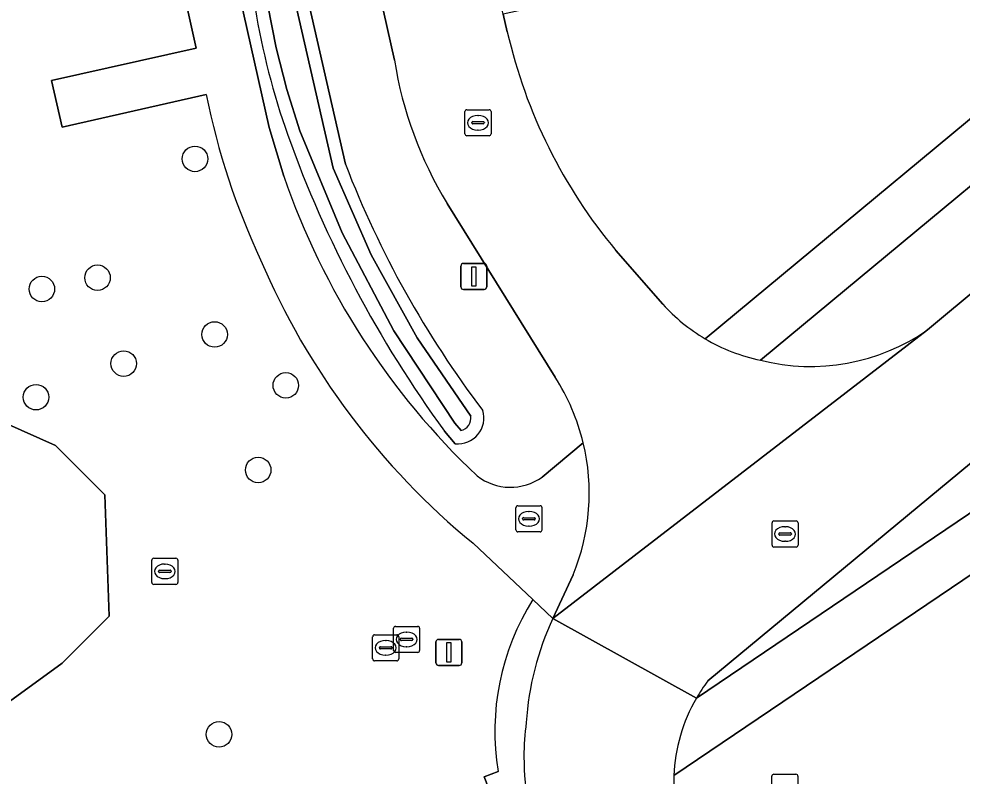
# Model space of a CAD drawing. Extents: x 156661 to 157576, y 383570 to 384425.
# Drawn here: x 156793.83 to 156829.98, y 383881.24 to 383910.26 of the extents above; entities that cross this region are included whole.
import ezdxf

# ---------------------------------------------------------------- set-up
doc = ezdxf.new("R2010")
doc.units = 0
for name, color, linetype in [('IMGEO_Afsluitpaal', 7, 'Continuous'), ('IMGEO_Berm_groen', 7, 'Continuous'), ('IMGEO_Berm_open', 7, 'Continuous'), ('IMGEO_Boom', 7, 'Continuous'), ('IMGEO_Groenvoorziening', 7, 'Continuous'), ('IMGEO_Lichtmast', 7, 'Continuous'), ('IMGEO_Meer_plas_ven_vijver', 7, 'Continuous'), ('IMGEO_Oever', 7, 'Continuous'), ('IMGEO_Rijbaan_lokaal_open', 7, 'Continuous'), ('IMGEO_Rioolput', 7, 'Continuous'), ('IMGEO_Voetpad_gesloten', 7, 'Continuous'), ('IMGEO_Voetpad_open', 7, 'Continuous'), ('IMGEO_Waterloop', 7, 'Continuous')]:
    doc.layers.add(name, color=color, linetype=linetype)

msp = doc.modelspace()

# ---------------------------------------------------------------- linework, layer by layer
at = {"layer": 'IMGEO_Afsluitpaal'}
for p, q in [((156809.816, 383885.578), (156809.816, 383886.378)), ((156809.816, 383886.378), (156809.816, 383885.578)), ((156809.916, 383886.478), (156810.706, 383886.478)), ((156810.706, 383886.478), (156809.916, 383886.478)), ((156810.806, 383886.378), (156810.806, 383885.578)), ((156810.806, 383885.578), (156810.806, 383886.378)), ((156810.706, 383885.478), (156809.916, 383885.478)), ((156809.916, 383885.478), (156810.706, 383885.478))]:
    msp.add_line(p, q, dxfattribs=at)
msp.add_lwpolyline([(156810.236, 383886.353), (156810.386, 383886.353), (156810.386, 383885.603), (156810.236, 383885.603), (156810.236, 383886.353)], dxfattribs=at)
for centre, start, end in [((156809.916, 383886.378), 90, 180), ((156809.916, 383886.378), 90, 180), ((156810.706, 383886.378), 0, 90), ((156810.706, 383886.378), 360, 90), ((156809.916, 383885.578), 180, 270), ((156809.916, 383885.578), 180, 270), ((156810.706, 383885.578), 270, 0), ((156810.706, 383885.578), 270, 0)]:
    msp.add_arc(centre, 0.1, start, end, dxfattribs=at)
at = {"layer": 'IMGEO_Berm_groen'}
for points in [[(156802.676, 383933.449), (156800.265, 383932.911), (156799.187, 383937.84), (156797.937, 383937.594), (156796.429, 383937.298), (156803.42, 383906.092), (156803.985, 383904.226)], [(156808.224, 383908.678), (156802.676, 383933.449)], [(156800.168, 383931.757), (156806.348, 383904.688)], [(156837.91, 383910.165), (156822.254, 383897.18)], [(156828.657, 383898.337), (156839.395, 383907.281)], [(156819.797, 383884.223), (156850.165, 383904.772)], [(156844.018, 383904.581), (156820.237, 383884.885)], [(156814.38, 383896.53), (156810.241, 383903.187)], [(156810.557, 383893.978), (156810.146, 383894.453)], [(156813.886, 383892.7), (156815.46, 383894.015)]]:
    msp.add_lwpolyline(points, dxfattribs=at)
for centre, radius, start, end in [((156830.582, 383915.192), 28.061, 189.251, 199.5395), ((156823.343, 383911.116), 15.315, 189.1594, 211.18), ((156846.585, 383921.005), 45.087, 199.6994, 216.0798), ((156842.42, 383918.618), 38.668, 201.1158, 217.1768), ((156831.014, 383913.536), 28.587, 199.0057, 226.6528), ((156824.187, 383904.78), 7.842, 255.7305, 304.7548), ((156807.453, 383892.066), 8.241, 13.6802, 32.7994), ((156810.662, 383894.963), 0.991, 263.8994, 16.951), ((156812.67, 383894.389), 2.081, 232.079, 305.7626), ((156825.402, 383880.975), 6.478, 142.8726, 149.9072)]:
    msp.add_arc(centre, radius, start, end, dxfattribs=at)
at = {"layer": 'IMGEO_Berm_open'}
for points in [[(156814.301, 383887.284), (156813.536, 383888.003)], [(156812.204, 383881.419), (156811.669, 383881.211), (156811.831, 383880.795), (156812.391, 383879.356), (156812.577, 383879.388)]]:
    msp.add_lwpolyline(points, dxfattribs=at)
for centre, radius, start, end in [((156821.458, 383882.973), 9.384, 147.5907, 189.5352), ((156824.292, 383882.6), 11.035, 154.8795, 176.4074), ((156822.989, 383881.966), 9.8, 172.2284, 179.9172), ((156822.961, 383881.977), 9.772, 179.9847, 191.4947)]:
    msp.add_arc(centre, radius, start, end, dxfattribs=at)
at = {"layer": 'IMGEO_Boom'}
for centre in [(156800.581, 383904.893), (156796.845, 383900.34), (156794.713, 383899.906), (156801.333, 383898.166), (156797.85, 383897.048), (156804.062, 383896.214), (156794.488, 383895.761), (156803.003, 383892.97), (156801.504, 383882.839)]:
    msp.add_circle(centre, 0.489, dxfattribs=at)
at = {"layer": 'IMGEO_Groenvoorziening'}
for points in [[(156801.01, 383907.365), (156795.487, 383906.115), (156795.088, 383907.896), (156800.623, 383909.14), (156794.353, 383937.37), (156783.169, 383934.99), (156784.232, 383930.211), (156784.555, 383928.753), (156788.41, 383929.644), (156792.818, 383909.646), (156772.807, 383905.13), (156768.321, 383925.155), (156769.229, 383925.367), (156768.136, 383929.92)], [(156763.361, 383922.88), (156765.651, 383919.251), (156767.525, 383909.129), (156769.434, 383904.195), (156771.726, 383901.474), (156775.366, 383900.016), (156779.003, 383899.812), (156782.244, 383898.751), (156785.006, 383897.128), (156788.874, 383896.741), (156795.235, 383893.904), (156797.126, 383892.013), (156797.298, 383887.371), (156795.493, 383885.566), (156792.055, 383883.073), (156785.522, 383882.557), (156781.482, 383883.503), (156778.043, 383886.426), (156775.121, 383889.52), (156771.252, 383893.646), (156767.023, 383899.625), (156764.997, 383904.478)], [(156820.131, 383898.001), (156834.922, 383910.265), (156833.107, 383918.804), (156829.202, 383917.794), (156823.434, 383916.512), (156820.398, 383915.844), (156817.468, 383915.2), (156816.817, 383918.128), (156816.732, 383918.51), (156810.873, 383917.164), (156812.023, 383911.93), (156814.996, 383912.584), (156815.273, 383911.078), (156812.396, 383910.435), (156812.552, 383909.758)], [(156851.293, 383903.131), (156818.935, 383881.258)], [(156816.715, 383901.38), (156818.508, 383899.326)], [(156813.536, 383888.003), (156811.241, 383890.162)], [(156774.705, 383865.868), (156804.978, 383878.126), (156811.831, 383880.795), (156811.669, 383881.211), (156812.204, 383881.419)]]:
    msp.add_lwpolyline(points, dxfattribs=at)
for centre, radius, start, end in [((156832.198, 383914.297), 20.164, 193.0087, 219.8366), ((156828.573, 383912.919), 28.117, 191.3933, 205.0372), ((156829.317, 383912.201), 28.503, 203.095, 230.6414), ((156823.655, 383903.974), 6.935, 222.0843, 239.4601), ((156821.458, 383882.973), 9.384, 147.5907, 189.5352), ((156825.375, 383880.993), 6.446, 177.6397, 217.3168)]:
    msp.add_arc(centre, radius, start, end, dxfattribs=at)
at = {"layer": 'IMGEO_Lichtmast'}
for p, q in [((156810.771, 383899.988), (156810.771, 383900.788)), ((156810.771, 383900.788), (156810.771, 383899.988)), ((156810.871, 383900.888), (156811.661, 383900.888)), ((156811.661, 383900.888), (156810.871, 383900.888)), ((156811.761, 383900.788), (156811.761, 383899.988)), ((156811.761, 383899.988), (156811.761, 383900.788)), ((156811.661, 383899.888), (156810.871, 383899.888)), ((156810.871, 383899.888), (156811.661, 383899.888))]:
    msp.add_line(p, q, dxfattribs=at)
msp.add_lwpolyline([(156811.191, 383900.763), (156811.341, 383900.763), (156811.341, 383900.013), (156811.191, 383900.013), (156811.191, 383900.763)], dxfattribs=at)
for centre, start, end in [((156810.871, 383900.788), 90, 180), ((156810.871, 383900.788), 90, 180), ((156811.661, 383900.788), 0, 90), ((156811.661, 383900.788), 360, 90), ((156810.871, 383899.988), 180, 270), ((156810.871, 383899.988), 180, 270), ((156811.661, 383899.988), 270, 0), ((156811.661, 383899.988), 270, 0)]:
    msp.add_arc(centre, 0.1, start, end, dxfattribs=at)
at = {"layer": 'IMGEO_Meer_plas_ven_vijver'}
msp.add_lwpolyline([(156759.409, 383922.264), (156759.636, 383919.089), (156760.391, 383915.857), (156762.212, 383909.779), (156764.997, 383904.478), (156767.023, 383899.625), (156771.252, 383893.646), (156775.121, 383889.52), (156778.043, 383886.426), (156781.482, 383883.503), (156785.522, 383882.557), (156792.055, 383883.073), (156795.493, 383885.566), (156797.298, 383887.371), (156797.126, 383892.013), (156795.235, 383893.904), (156788.874, 383896.741), (156785.006, 383897.128), (156782.244, 383898.751)], dxfattribs=at)
at = {"layer": 'IMGEO_Oever'}
for points in [[(156806.348, 383904.688), (156800.168, 383931.757)], [(156799.737, 383931.416), (156805.872, 383904.543), (156807.334, 383901.215), (156809.099, 383898.036), (156811.151, 383895.035)], [(156810.777, 383894.483), (156810.535, 383894.762), (156808.205, 383898.305), (156806.222, 383902.054), (156804.605, 383905.974), (156804.098, 383907.549), (156803.688, 383909.152), (156803.374, 383910.776), (156798.736, 383931.057)], [(156810.146, 383894.453), (156810.557, 383893.978)]]:
    msp.add_lwpolyline(points, dxfattribs=at)
for centre, radius, start, end in [((156830.582, 383915.192), 28.061, 189.251, 199.5395), ((156846.585, 383921.005), 45.087, 199.6994, 216.0798), ((156842.42, 383918.618), 38.668, 201.1158, 217.1768), ((156810.662, 383894.963), 0.991, 263.8994, 16.951), ((156810.663, 383894.963), 0.493, 283.3278, 8.4341)]:
    msp.add_arc(centre, radius, start, end, dxfattribs=at)
at = {"layer": 'IMGEO_Rijbaan_lokaal_open'}
for points in [[(156781.479, 384029.084), (156783.818, 384018.482), (156783.89, 384018.153), (156784.912, 384013.537), (156785.155, 384012.442), (156785.743, 384009.788), (156790.572, 383987.99), (156793.102, 383976.569), (156795.252, 383966.882), (156795.637, 383965.148), (156800.028, 383945.365), (156801.949, 383936.722), (156802.676, 383933.449), (156808.224, 383908.678)], [(156812.552, 383909.758), (156812.396, 383910.435), (156812.023, 383911.93), (156810.873, 383917.164), (156809.69, 383922.576), (156809.293, 383924.239), (156808.084, 383929.719), (156807.701, 383931.447), (156806.516, 383936.828), (156805.002, 383943.411), (156804.664, 383944.993), (156803.456, 383950.473), (156803.072, 383952.198)], [(156839.395, 383907.281), (156828.657, 383898.337), (156814.301, 383887.284), (156819.797, 383884.223)], [(156820.237, 383884.885), (156844.018, 383904.581)], [(156810.241, 383903.187), (156814.38, 383896.53)], [(156818.508, 383899.326), (156816.715, 383901.38)], [(156815.073, 383888.956), (156814.301, 383887.284), (156828.657, 383898.337)], [(156819.797, 383884.223), (156814.301, 383887.284)]]:
    msp.add_lwpolyline(points, dxfattribs=at)
for centre, radius, start, end in [((156832.198, 383914.297), 20.164, 193.0087, 219.8366), ((156823.343, 383911.116), 15.315, 189.1594, 211.18), ((156823.655, 383903.974), 6.935, 222.0843, 239.4601), ((156824.187, 383904.78), 7.842, 255.7305, 304.7548), ((156823.669, 383903.994), 6.959, 239.4453, 258.27), ((156807.453, 383892.066), 8.241, 13.6802, 32.7994), ((156807.479, 383892.081), 8.212, 337.6319, 13.6192), ((156824.292, 383882.6), 11.035, 154.8795, 176.4074), ((156825.402, 383880.975), 6.478, 142.8726, 149.9072), ((156825.379, 383880.992), 6.45, 149.9405, 177.6385), ((156822.989, 383881.966), 9.8, 172.2284, 179.9172), ((156822.961, 383881.977), 9.772, 179.9847, 191.4947), ((156825.375, 383880.993), 6.446, 177.6397, 217.3168)]:
    msp.add_arc(centre, radius, start, end, dxfattribs=at)
at = {"layer": 'IMGEO_Rioolput'}
for p, q in [((156810.928, 383905.852), (156810.928, 383906.704)), ((156811.003, 383906.778), (156811.855, 383906.778)), ((156811.416, 383906.558), (156811.441, 383906.558)), ((156811.929, 383906.704), (156811.929, 383905.852)), ((156811.187, 383906.272), (156811.187, 383906.284)), ((156811.625, 383906.235), (156811.227, 383906.235)), ((156811.23, 383906.321), (156811.628, 383906.321)), ((156811.671, 383906.284), (156811.671, 383906.272)), ((156811.855, 383905.778), (156811.003, 383905.778)), ((156811.439, 383905.998), (156811.414, 383905.998)), ((156812.88, 383890.674), (156812.88, 383891.526)), ((156812.955, 383891.6), (156813.807, 383891.6)), ((156813.368, 383891.38), (156813.393, 383891.38)), ((156813.881, 383891.526), (156813.881, 383890.674)), ((156813.139, 383891.094), (156813.139, 383891.106)), ((156813.577, 383891.057), (156813.179, 383891.057)), ((156813.182, 383891.143), (156813.58, 383891.143)), ((156813.623, 383891.106), (156813.623, 383891.094)), ((156822.697, 383890.091), (156822.697, 383890.943)), ((156822.772, 383891.017), (156823.624, 383891.017)), ((156823.698, 383890.943), (156823.698, 383890.091)), ((156813.807, 383890.6), (156812.955, 383890.6)), ((156813.391, 383890.82), (156813.366, 383890.82)), ((156822.956, 383890.511), (156822.956, 383890.523)), ((156822.999, 383890.56), (156823.397, 383890.56)), ((156823.185, 383890.797), (156823.21, 383890.797)), ((156823.44, 383890.523), (156823.44, 383890.511)), ((156823.394, 383890.474), (156822.996, 383890.474)), ((156823.208, 383890.237), (156823.183, 383890.237)), ((156823.624, 383890.017), (156822.772, 383890.017)), ((156798.924, 383888.659), (156798.924, 383889.511)), ((156798.999, 383889.585), (156799.851, 383889.585)), ((156799.925, 383889.511), (156799.925, 383888.659)), ((156799.183, 383889.079), (156799.183, 383889.091)), ((156799.226, 383889.128), (156799.624, 383889.128)), ((156799.412, 383889.365), (156799.437, 383889.365)), ((156799.667, 383889.091), (156799.667, 383889.079)), ((156799.621, 383889.042), (156799.223, 383889.042)), ((156799.435, 383888.805), (156799.41, 383888.805)), ((156799.851, 383888.585), (156798.999, 383888.585)), ((156808.266, 383886.978), (156809.118, 383886.978)), ((156807.391, 383885.729), (156807.391, 383886.581)), ((156807.466, 383886.655), (156808.318, 383886.655)), ((156808.191, 383886.052), (156808.191, 383886.904)), ((156808.392, 383886.581), (156808.392, 383885.729)), ((156808.679, 383886.758), (156808.704, 383886.758)), ((156809.192, 383886.904), (156809.192, 383886.052)), ((156807.693, 383886.198), (156808.091, 383886.198)), ((156807.879, 383886.435), (156807.904, 383886.435)), ((156808.45, 383886.472), (156808.45, 383886.484)), ((156808.888, 383886.435), (156808.49, 383886.435)), ((156808.493, 383886.521), (156808.891, 383886.521)), ((156808.702, 383886.198), (156808.677, 383886.198)), ((156808.934, 383886.484), (156808.934, 383886.472)), ((156807.65, 383886.149), (156807.65, 383886.161)), ((156808.088, 383886.112), (156807.69, 383886.112)), ((156807.902, 383885.875), (156807.877, 383885.875)), ((156808.134, 383886.161), (156808.134, 383886.149)), ((156809.118, 383885.978), (156808.266, 383885.978)), ((156808.318, 383885.655), (156807.466, 383885.655)), ((156822.689, 383880.385), (156822.689, 383881.237)), ((156822.764, 383881.311), (156823.616, 383881.311)), ((156823.69, 383881.237), (156823.69, 383880.385))]:
    msp.add_line(p, q, dxfattribs=at)
for points in [[(156810.928, 383905.852), (156810.928, 383906.704)], [(156811.003, 383906.778), (156811.855, 383906.778)], [(156811.929, 383906.704), (156811.929, 383905.852)], [(156811.855, 383905.778), (156811.003, 383905.778)], [(156812.88, 383890.674), (156812.88, 383891.526)], [(156812.955, 383891.6), (156813.807, 383891.6)], [(156813.881, 383891.526), (156813.881, 383890.674)], [(156822.697, 383890.091), (156822.697, 383890.943)], [(156822.772, 383891.017), (156823.624, 383891.017)], [(156823.698, 383890.943), (156823.698, 383890.091)], [(156813.807, 383890.6), (156812.955, 383890.6)], [(156823.624, 383890.017), (156822.772, 383890.017)], [(156798.924, 383888.659), (156798.924, 383889.511)], [(156798.999, 383889.585), (156799.851, 383889.585)], [(156799.925, 383889.511), (156799.925, 383888.659)], [(156799.851, 383888.585), (156798.999, 383888.585)], [(156808.266, 383886.978), (156809.118, 383886.978)], [(156807.391, 383885.729), (156807.391, 383886.581)], [(156807.466, 383886.655), (156808.318, 383886.655)], [(156808.191, 383886.052), (156808.191, 383886.904)], [(156808.392, 383886.581), (156808.392, 383885.729)], [(156809.192, 383886.904), (156809.192, 383886.052)], [(156809.118, 383885.978), (156808.266, 383885.978)], [(156808.318, 383885.655), (156807.466, 383885.655)], [(156822.689, 383880.385), (156822.689, 383881.237)], [(156822.764, 383881.311), (156823.616, 383881.311)], [(156823.69, 383881.237), (156823.69, 383880.385)]]:
    msp.add_lwpolyline(points, dxfattribs=at)
for centre, radius, start, end in [((156811.005, 383906.702), 0.0765, 91.552, 178.448), ((156811.005, 383906.702), 0.0765, 91.552, 178.448), ((156811.853, 383906.702), 0.0765, 1.552, 88.448), ((156811.853, 383906.702), 0.0765, 1.552, 88.448), ((156811.227, 383906.281), 0.0403, 85.8775, 175.7526), ((156811.224, 383906.271), 0.0366, 178.938, 274.7102), ((156811.628, 383906.278), 0.043, 264.8664, 352.4533), ((156811.632, 383906.283), 0.0386, 1.7309, 96.639), ((156811.005, 383905.854), 0.0765, 181.552, 268.448), ((156811.005, 383905.854), 0.0765, 181.552, 268.448), ((156811.853, 383905.854), 0.0765, 271.552, 358.448), ((156811.853, 383905.854), 0.0765, 271.552, 358.448), ((156812.957, 383891.524), 0.0765, 91.552, 178.448), ((156812.957, 383891.524), 0.0765, 91.552, 178.448), ((156813.805, 383891.524), 0.0765, 1.552, 88.448), ((156813.805, 383891.524), 0.0765, 1.552, 88.448), ((156813.179, 383891.103), 0.0403, 85.8775, 175.7526), ((156813.176, 383891.093), 0.0366, 178.938, 274.7102), ((156813.58, 383891.1), 0.043, 264.8664, 352.4533), ((156813.584, 383891.105), 0.0386, 1.7309, 96.639), ((156822.774, 383890.941), 0.0765, 91.552, 178.448), ((156822.774, 383890.941), 0.0765, 91.552, 178.448), ((156823.622, 383890.941), 0.0765, 1.552, 88.448), ((156823.622, 383890.941), 0.0765, 1.552, 88.448), ((156812.957, 383890.676), 0.0765, 181.552, 268.448), ((156812.957, 383890.676), 0.0765, 181.552, 268.448), ((156813.805, 383890.676), 0.0765, 271.552, 358.448), ((156813.805, 383890.676), 0.0765, 271.552, 358.448), ((156822.996, 383890.52), 0.0403, 85.8775, 175.7526), ((156823.401, 383890.522), 0.0386, 1.7309, 96.639), ((156822.993, 383890.51), 0.0366, 178.938, 274.7102), ((156823.397, 383890.517), 0.043, 264.8664, 352.4533), ((156822.774, 383890.093), 0.0765, 181.552, 268.448), ((156822.774, 383890.093), 0.0765, 181.552, 268.448), ((156823.622, 383890.093), 0.0765, 271.552, 358.448), ((156823.622, 383890.093), 0.0765, 271.552, 358.448), ((156799.001, 383889.509), 0.0765, 91.552, 178.448), ((156799.001, 383889.509), 0.0765, 91.552, 178.448), ((156799.849, 383889.509), 0.0765, 1.552, 88.448), ((156799.849, 383889.509), 0.0765, 1.552, 88.448), ((156799.223, 383889.088), 0.0403, 85.8775, 175.7526), ((156799.22, 383889.078), 0.0366, 178.938, 274.7102), ((156799.624, 383889.085), 0.043, 264.8664, 352.4533), ((156799.628, 383889.09), 0.0386, 1.7309, 96.639), ((156799.001, 383888.661), 0.0765, 181.552, 268.448), ((156799.001, 383888.661), 0.0765, 181.552, 268.448), ((156799.849, 383888.661), 0.0765, 271.552, 358.448), ((156799.849, 383888.661), 0.0765, 271.552, 358.448), ((156808.268, 383886.902), 0.0765, 91.552, 178.448), ((156808.268, 383886.902), 0.0765, 91.552, 178.448), ((156809.116, 383886.902), 0.0765, 1.552, 88.448), ((156809.116, 383886.902), 0.0765, 1.552, 88.448), ((156807.468, 383886.579), 0.0765, 91.552, 178.448), ((156807.468, 383886.579), 0.0765, 91.552, 178.448), ((156808.316, 383886.579), 0.0765, 1.552, 88.448), ((156808.316, 383886.579), 0.0765, 1.552, 88.448), ((156807.69, 383886.158), 0.0403, 85.8775, 175.7526), ((156808.095, 383886.16), 0.0386, 1.7309, 96.639), ((156808.49, 383886.481), 0.0403, 85.8775, 175.7526), ((156808.487, 383886.471), 0.0366, 178.938, 274.7102), ((156808.891, 383886.478), 0.043, 264.8664, 352.4533), ((156808.895, 383886.483), 0.0386, 1.7309, 96.639), ((156807.687, 383886.148), 0.0366, 178.938, 274.7102), ((156808.091, 383886.155), 0.043, 264.8664, 352.4533), ((156808.268, 383886.054), 0.0765, 181.552, 268.448), ((156808.268, 383886.054), 0.0765, 181.552, 268.448), ((156809.116, 383886.054), 0.0765, 271.552, 358.448), ((156809.116, 383886.054), 0.0765, 271.552, 358.448), ((156807.468, 383885.731), 0.0765, 181.552, 268.448), ((156807.468, 383885.731), 0.0765, 181.552, 268.448), ((156808.316, 383885.731), 0.0765, 271.552, 358.448), ((156808.316, 383885.731), 0.0765, 271.552, 358.448), ((156822.766, 383881.235), 0.0765, 91.552, 178.448), ((156822.766, 383881.235), 0.0765, 91.552, 178.448), ((156823.614, 383881.235), 0.0765, 1.552, 88.448), ((156823.614, 383881.235), 0.0765, 1.552, 88.448)]:
    msp.add_arc(centre, radius, start, end, dxfattribs=at)
for centre, major_axis, ratio, start_param, end_param in [((156811.415, 383906.278), (-0.387, 0.002), 0.722429, 4.712389, 7.853982), ((156811.44, 383906.278), (-0.39, 0.002), 0.717154, 1.570796, 4.712389), ((156813.367, 383891.1), (-0.387, 0.002), 0.722429, 4.712389, 7.853982), ((156813.392, 383891.1), (-0.39, 0.002), 0.717154, 1.570796, 4.712389), ((156823.184, 383890.517), (-0.387, 0.002), 0.722429, 4.712389, 7.853982), ((156823.209, 383890.517), (-0.39, 0.002), 0.717154, 1.570796, 4.712389), ((156799.411, 383889.085), (-0.387, 0.002), 0.722429, 4.712389, 7.853982), ((156799.436, 383889.085), (-0.39, 0.002), 0.717154, 1.570796, 4.712389), ((156808.678, 383886.478), (-0.387, 0.002), 0.722429, 4.712389, 7.853982), ((156808.703, 383886.478), (-0.39, 0.002), 0.717154, 1.570796, 4.712389), ((156807.878, 383886.155), (-0.387, 0.002), 0.722429, 4.712389, 7.853982), ((156807.903, 383886.155), (-0.39, 0.002), 0.717154, 1.570796, 4.712389)]:
    msp.add_ellipse(centre, major_axis=major_axis, ratio=ratio, start_param=start_param, end_param=end_param, dxfattribs=at)
at = {"layer": 'IMGEO_Voetpad_gesloten'}
for points in [[(156850.165, 383904.772), (156819.797, 383884.223)], [(156818.935, 383881.258), (156851.293, 383903.131)]]:
    msp.add_lwpolyline(points, dxfattribs=at)
msp.add_arc((156825.379, 383880.992), 6.45, 149.9405, 177.6385, dxfattribs=at)
at = {"layer": 'IMGEO_Voetpad_open'}
for points in [[(156797.015, 383937.936), (156794.353, 383937.37), (156800.623, 383909.14), (156795.088, 383907.896), (156795.487, 383906.115), (156801.01, 383907.365)], [(156803.985, 383904.226), (156803.42, 383906.092), (156796.429, 383937.298)], [(156836.719, 383911.755), (156836.167, 383911.298), (156834.083, 383920.486), (156828.862, 383919.324), (156829.202, 383917.794), (156833.107, 383918.804), (156834.922, 383910.265), (156820.131, 383898.001)], [(156822.254, 383897.18), (156837.91, 383910.165)], [(156815.46, 383894.015), (156813.886, 383892.7)], [(156811.241, 383890.162), (156813.536, 383888.003), (156814.301, 383887.284), (156815.073, 383888.956)]]:
    msp.add_lwpolyline(points, dxfattribs=at)
for centre, radius, start, end in [((156828.573, 383912.919), 28.117, 191.3933, 205.0372), ((156831.014, 383913.536), 28.587, 199.0057, 226.6528), ((156829.317, 383912.201), 28.503, 203.095, 230.6414), ((156823.669, 383903.994), 6.959, 239.4453, 258.27), ((156807.479, 383892.081), 8.212, 337.6319, 13.6192), ((156812.67, 383894.389), 2.081, 232.079, 305.7626)]:
    msp.add_arc(centre, radius, start, end, dxfattribs=at)
at = {"layer": 'IMGEO_Waterloop'}
for points in [[(156811.151, 383895.035), (156809.099, 383898.036), (156807.334, 383901.215), (156805.872, 383904.543), (156799.737, 383931.416)], [(156798.736, 383931.057), (156803.374, 383910.776), (156803.688, 383909.152), (156804.098, 383907.549), (156804.605, 383905.974), (156806.222, 383902.054), (156808.205, 383898.305), (156810.535, 383894.762), (156810.777, 383894.483)]]:
    msp.add_lwpolyline(points, dxfattribs=at)
msp.add_arc((156810.663, 383894.963), 0.493, 283.3278, 8.4341, dxfattribs=at)

doc.saveas('drawing.dxf')
